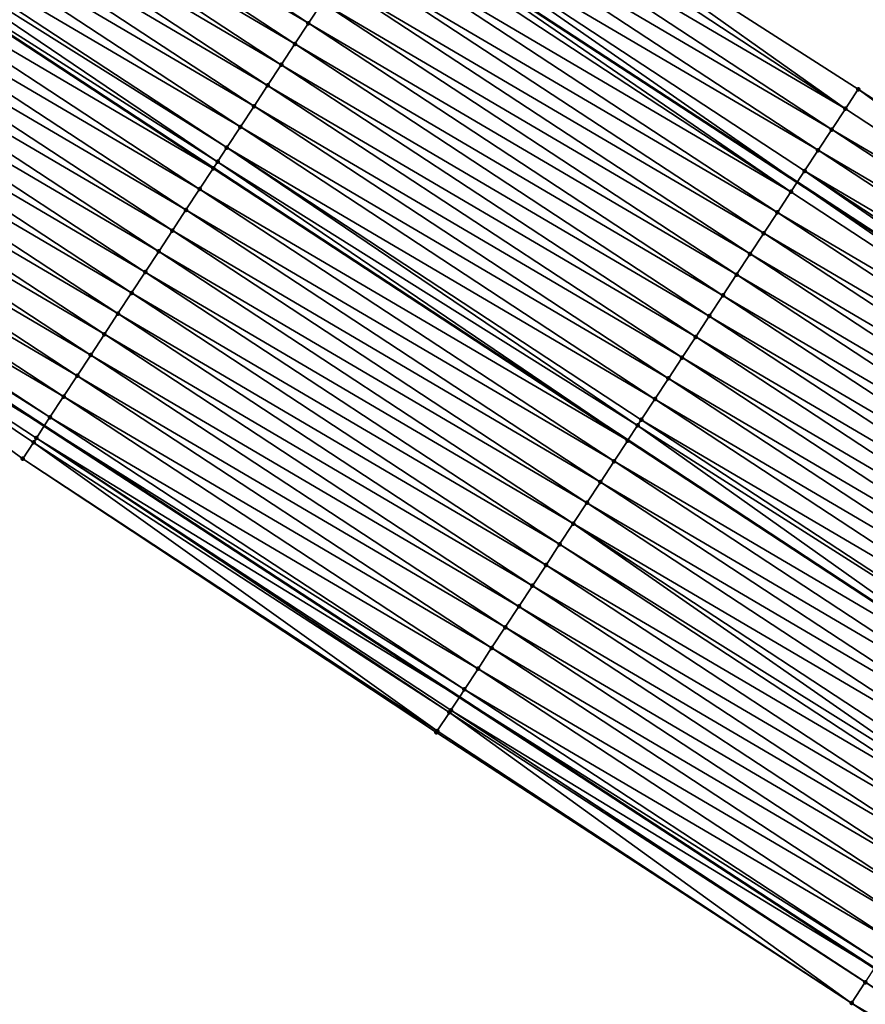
# Model space of a CAD drawing. Header units: feet. Extents: x 2017424 to 2024169, y 808042 to 818730.
# Tile 283 of 329: x 2022238 to 2022272, y 814578 to 814618. Entities that reach past the tile are written whole.
import ezdxf

# ---------------------------------------------------------------- set-up
doc = ezdxf.new("R2010")
doc.units = ezdxf.units.FT
doc.header["$MEASUREMENT"] = 0
for name, color, linetype, lineweight in [('EP_Travel Lane', 172, 'Continuous', 53), ('NB-Road Shots', 141, 'Continuous', 100), ('NB-Road X-Section', 40, 'Continuous', 13), ('STRIPING', 60, 'Continuous', 53)]:
    doc.layers.add(name, color=color, linetype=linetype, lineweight=lineweight)
doc.layers.add('I-77-MM15-17_NB-Surface-BORDER', color=7, linetype='Continuous')
doc.layers.add('I-77-MM15-17_NB-Surface-TIN', color=7, linetype='Continuous')

msp = doc.modelspace()

# ---------------------------------------------------------------- linework, layer by layer
at = {"layer": 'EP_Travel Lane'}
for points in [[(2021950.970670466, 814819.0318520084, 256.9334546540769), (2021967.732492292, 814808.1415448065, 257.5989318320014), (2021984.49761248, 814797.2278446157, 258.2768970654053), (2022001.242438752, 814786.3128627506, 258.9653765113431), (2022017.98713762, 814775.3979639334, 259.6582331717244), (2022034.73115065, 814764.4835121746, 260.374647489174), (2022051.475021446, 814753.5691531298, 261.0959491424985), (2022068.218888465, 814742.6547965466, 261.8173790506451), (2022084.962960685, 814731.7403062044, 262.5317610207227), (2022101.706705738, 814720.8260291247, 263.257380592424), (2022118.450970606, 814709.9114132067, 263.9651455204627), (2022135.195427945, 814698.9966718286, 264.6662974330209), (2022151.961600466, 814688.0564899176, 265.4188347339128), (2022168.693784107, 814677.128610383, 266.2087784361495), (2022185.426256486, 814666.2005422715, 266.9890579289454), (2022202.158210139, 814655.2728129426, 267.786702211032), (2022218.89143638, 814644.3442524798, 268.5417458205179), (2022235.625468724, 814633.4151655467, 269.2698030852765), (2022252.36064787, 814622.4853296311, 269.9594734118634), (2022269.095142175, 814611.5559409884, 270.6720673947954), (2022285.82938041, 814600.6267195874, 271.3932336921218), (2022302.562836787, 814589.6980088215, 272.1405745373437), (2022319.226621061, 814578.8345948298, 273.0149157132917), (2022335.973671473, 814567.9339997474, 273.8663470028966)], [(2021937.431189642, 814798.2192257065, 257.3584516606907), (2021954.191731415, 814787.329750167, 258.0685761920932), (2021970.924006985, 814776.4377776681, 258.7426778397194), (2021987.669697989, 814765.5221647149, 259.4003934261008), (2022004.414651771, 814754.6070323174, 260.0834322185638), (2022021.160327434, 814743.6914293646, 260.7416758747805), (2022037.905813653, 814732.7759498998, 261.4064249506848), (2022054.651611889, 814721.860267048, 262.0604581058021), (2022071.396989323, 814710.9448584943, 262.7289448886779), (2022088.143628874, 814700.0286272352, 263.3540781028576), (2022104.889447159, 814689.1129313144, 264.0074203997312), (2022121.634206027, 814678.1979259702, 264.6971567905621), (2022138.33184349, 814667.3023099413, 265.3966227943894), (2022155.066391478, 814656.3728587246, 266.1069986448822), (2022171.800732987, 814645.4435423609, 266.8242843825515), (2022188.53388766, 814634.5150011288, 267.5812997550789), (2022205.268720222, 814623.5853640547, 268.2821472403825), (2022222.004956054, 814612.654810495, 268.9360218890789), (2022238.742355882, 814601.7234967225, 269.5509273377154), (2022255.47831183, 814590.7931259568, 270.2141696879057), (2022272.211714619, 814579.8644226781, 270.9628800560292), (2022288.943159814, 814568.9369979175, 271.7771197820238), (2022305.784364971, 814557.9578870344, 272.5227920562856), (2022322.53496565, 814547.0549810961, 273.2661065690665)]]:
    msp.add_polyline3d(points, dxfattribs=at)
at = {"layer": 'I-77-MM15-17_NB-Surface-BORDER', "color": 3, "linetype": 'Continuous', "lineweight": -3}
for points in [[(2022237.623702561, 814636.4566592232, 269.2539980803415), (2022254.723397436, 814626.0837380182, 269.9729211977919), (2022271.550867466, 814615.2969280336, 270.7011064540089), (2022288.274791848, 814604.3542853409, 271.4573932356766), (2022305.072292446, 814593.52550189, 272.2418651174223), (2022321.534481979, 814582.4204880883, 273.1220040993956), (2022338.076286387, 814571.2010054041, 273.9641638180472)], [(2022305.39744151, 814557.3566199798, 272.5037921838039), (2022287.990766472, 814567.485467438, 271.7554009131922), (2022271.288677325, 814578.4548842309, 270.8995325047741), (2022254.547636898, 814589.3706090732, 270.130061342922), (2022237.875850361, 814600.3993979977, 269.4777966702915), (2022221.714087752, 814612.2103336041, 268.9114143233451)]]:
    msp.add_polyline3d(points, dxfattribs=at)
at = {"layer": 'I-77-MM15-17_NB-Surface-TIN', "color": 128, "linetype": 'Continuous', "lineweight": -3}
for points in [[(2022249.390653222, 814617.9609916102, 269.9254819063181), (2022232.682806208, 814628.9341899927, 269.2626827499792), (2022232.133939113, 814628.0982803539, 269.2595773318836)], [(2022249.390653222, 814617.9609916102, 269.9254819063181), (2022249.939364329, 814618.7970036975, 269.9338180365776), (2022232.682806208, 814628.9341899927, 269.2626827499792)], [(2022248.842086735, 814617.1248845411, 269.9122964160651), (2022232.133939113, 814628.0982803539, 269.2595773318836), (2022231.585355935, 814627.2621842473, 269.2469516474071)], [(2022248.842086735, 814617.1248845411, 269.9122964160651), (2022249.390653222, 814617.9609916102, 269.9254819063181), (2022232.133939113, 814628.0982803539, 269.2595773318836)], [(2022248.293668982, 814616.288679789, 269.8941236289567), (2022231.585355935, 814627.2621842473, 269.2469516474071), (2022231.03667841, 814626.4261501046, 269.2374895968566)], [(2022248.293668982, 814616.288679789, 269.8941236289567), (2022248.842086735, 814617.1248845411, 269.9122964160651), (2022231.585355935, 814627.2621842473, 269.2469516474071)], [(2022247.745194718, 814615.45251215, 269.8778456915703), (2022231.03667841, 814626.4261501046, 269.2374895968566), (2022230.487819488, 814625.5902350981, 269.234110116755)], [(2022247.745194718, 814615.45251215, 269.8778456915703), (2022248.293668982, 814616.288679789, 269.8941236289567), (2022231.03667841, 814626.4261501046, 269.2374895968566)], [(2022271.035881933, 814614.5125707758, 270.6974492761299), (2022254.723397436, 814626.0837380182, 269.9729211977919), (2022254.329917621, 814625.4845326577, 269.9715208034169)], [(2022271.035881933, 814614.5125707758, 270.6974492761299), (2022271.550867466, 814615.2969280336, 270.7011064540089), (2022254.723397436, 814626.0837380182, 269.9729211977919)], [(2022247.196494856, 814614.616492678, 269.869132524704), (2022230.487819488, 814625.5902350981, 269.234110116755), (2022229.938885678, 814624.7543692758, 269.2332417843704)], [(2022247.196494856, 814614.616492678, 269.869132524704), (2022247.745194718, 814615.45251215, 269.8778456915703), (2022230.487819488, 814625.5902350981, 269.234110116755)], [(2022271.035881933, 814614.5125707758, 270.6974492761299), (2022254.329917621, 814625.4845326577, 269.9715208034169), (2022253.781013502, 814624.6486473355, 269.9696567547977)], [(2022246.647732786, 814613.780514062, 269.8625052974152), (2022229.938885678, 814624.7543692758, 269.2332417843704), (2022229.389964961, 814623.9184948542, 269.2319344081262)], [(2022246.647732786, 814613.780514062, 269.8625052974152), (2022247.196494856, 814614.616492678, 269.869132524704), (2022229.938885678, 814624.7543692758, 269.2332417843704)], [(2022270.487078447, 814613.6766193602, 270.6922108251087), (2022253.781013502, 814624.6486473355, 269.9696567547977), (2022253.232130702, 814623.8127480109, 269.9670778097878)], [(2022270.487078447, 814613.6766193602, 270.6922108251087), (2022271.035881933, 814614.5125707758, 270.6974492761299), (2022253.781013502, 814624.6486473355, 269.9696567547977)], [(2022246.09913233, 814612.944429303, 269.8504588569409), (2022229.389964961, 814623.9184948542, 269.2319344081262), (2022229.165872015, 814623.57725497, 269.2313984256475)], [(2022246.09913233, 814612.944429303, 269.8504588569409), (2022246.647732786, 814613.780514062, 269.8625052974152), (2022229.389964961, 814623.9184948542, 269.2319344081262)], [(2022269.938269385, 814612.8406716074, 270.687159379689), (2022253.232130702, 814623.8127480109, 269.9670778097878), (2022252.683303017, 814622.976812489, 269.9626507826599)], [(2022269.938269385, 814612.8406716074, 270.687159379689), (2022270.487078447, 814613.6766193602, 270.6922108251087), (2022253.232130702, 814623.8127480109, 269.9670778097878)], [(2022245.727287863, 814612.3779406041, 269.8455900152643), (2022229.165872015, 814623.57725497, 269.2313984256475), (2022228.847626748, 814623.0919918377, 269.2206084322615)], [(2022245.727287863, 814612.3779406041, 269.8455900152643), (2022246.09913233, 814612.944429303, 269.8504588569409), (2022229.165872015, 814623.57725497, 269.2313984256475)], [(2022245.550564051, 814612.1083234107, 269.8373334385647), (2022228.841349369, 814623.0824200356, 269.2203955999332), (2022228.292830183, 814622.2462819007, 269.205624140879)], [(2022228.841349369, 814623.0824200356, 269.2203955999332), (2022245.556837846, 814612.1178949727, 269.8376265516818), (2022228.847626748, 814623.0919918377, 269.2206084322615)], [(2022245.550564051, 814612.1083234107, 269.8373334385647), (2022245.556837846, 814612.1178949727, 269.8376265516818), (2022228.841349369, 814623.0824200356, 269.2203955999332)], [(2022245.727287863, 814612.3779406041, 269.8455900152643), (2022228.847626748, 814623.0919918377, 269.2206084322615), (2022245.556837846, 814612.1178949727, 269.8376265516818)], [(2022252.683303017, 814622.976812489, 269.9626507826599), (2022252.36064787, 814622.4853296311, 269.9594734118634), (2022269.095142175, 814611.5559409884, 270.6720673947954)], [(2022269.389615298, 814612.004622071, 270.6769112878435), (2022252.683303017, 814622.976812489, 269.9626507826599), (2022269.095142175, 814611.5559409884, 270.6720673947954)], [(2022269.389615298, 814612.004622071, 270.6769112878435), (2022269.938269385, 814612.8406716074, 270.687159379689), (2022252.683303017, 814622.976812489, 269.9626507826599)], [(2022268.840924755, 814611.1685964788, 270.6678856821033), (2022252.36064787, 814622.4853296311, 269.9594734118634), (2022252.134504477, 814622.1408578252, 269.9572464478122)], [(2022268.840924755, 814611.1685964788, 270.6678856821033), (2022269.095142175, 814611.5559409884, 270.6720673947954), (2022252.36064787, 814622.4853296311, 269.9594734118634)], [(2022245.002258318, 814611.2720450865, 269.8154043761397), (2022228.292830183, 814622.2462819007, 269.205624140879), (2022227.744719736, 814621.4098753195, 269.177146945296)], [(2022245.002258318, 814611.2720450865, 269.8154043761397), (2022245.550564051, 814612.1083234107, 269.8373334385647), (2022228.292830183, 814622.2462819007, 269.205624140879)], [(2022268.840924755, 814611.1685964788, 270.6678856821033), (2022252.134504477, 814622.1408578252, 269.9572464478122), (2022251.585714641, 814621.3048974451, 269.951550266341)], [(2022244.45389448, 814610.4358049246, 269.7954237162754), (2022227.744719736, 814621.4098753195, 269.177146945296), (2022227.196428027, 814620.5735877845, 269.1547477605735)], [(2022244.45389448, 814610.4358049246, 269.7954237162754), (2022245.002258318, 814611.2720450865, 269.8154043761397), (2022227.744719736, 814621.4098753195, 269.177146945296)], [(2022268.292333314, 814610.3325057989, 270.6555369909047), (2022251.585714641, 814621.3048974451, 269.951550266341), (2022251.036990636, 814620.4688938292, 269.943646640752)], [(2022268.292333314, 814610.3325057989, 270.6555369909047), (2022268.840924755, 814611.1685964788, 270.6678856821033), (2022251.585714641, 814621.3048974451, 269.951550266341)], [(2022243.905596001, 814609.599521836, 269.7732514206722), (2022227.196428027, 814620.5735877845, 269.1547477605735), (2022226.648002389, 814619.73738821, 269.1368394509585)], [(2022243.905596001, 814609.599521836, 269.7732514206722), (2022244.45389448, 814610.4358049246, 269.7954237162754), (2022227.196428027, 814620.5735877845, 269.1547477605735)], [(2022267.743768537, 814609.4963976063, 270.642294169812), (2022251.036990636, 814620.4688938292, 269.943646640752), (2022250.488141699, 814619.6329722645, 269.9399322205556)], [(2022267.743768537, 814609.4963976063, 270.642294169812), (2022268.292333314, 814610.3325057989, 270.6555369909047), (2022251.036990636, 814620.4688938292, 269.943646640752)], [(2022243.357249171, 814608.763270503, 269.752700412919), (2022226.648002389, 814619.73738821, 269.1368394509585), (2022226.099561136, 814618.9011988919, 269.1194547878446)], [(2022243.357249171, 814608.763270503, 269.752700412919), (2022243.905596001, 814609.599521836, 269.7732514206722), (2022226.648002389, 814619.73738821, 269.1368394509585)], [(2022267.195102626, 814608.6603558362, 270.6324425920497), (2022250.488141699, 814619.6329722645, 269.9399322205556), (2022249.939364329, 814618.7970036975, 269.9338180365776)], [(2022267.195102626, 814608.6603558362, 270.6324425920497), (2022267.743768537, 814609.4963976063, 270.642294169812), (2022250.488141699, 814619.6329722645, 269.9399322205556)], [(2022242.808835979, 814607.927062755, 269.7343746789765), (2022226.099561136, 814618.9011988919, 269.1194547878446), (2022225.551065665, 814618.0650451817, 269.1038881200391)], [(2022242.808835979, 814607.927062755, 269.7343746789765), (2022243.357249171, 814608.763270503, 269.752700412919), (2022226.099561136, 814618.9011988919, 269.1194547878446)], [(2022266.646369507, 814607.8243582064, 270.6248446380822), (2022249.939364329, 814618.7970036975, 269.9338180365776), (2022249.390653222, 814617.9609916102, 269.9254819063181)], [(2022266.646369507, 814607.8243582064, 270.6248446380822), (2022267.195102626, 814608.6603558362, 270.6324425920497), (2022249.939364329, 814618.7970036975, 269.9338180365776)], [(2022242.260478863, 814607.0908181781, 269.7141686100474), (2022225.551065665, 814618.0650451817, 269.1038881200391), (2022225.002781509, 814617.2287526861, 269.0812356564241)], [(2022242.260478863, 814607.0908181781, 269.7141686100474), (2022242.808835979, 814607.927062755, 269.7343746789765), (2022225.551065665, 814618.0650451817, 269.1038881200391)], [(2022266.09774265, 814606.9882907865, 270.613683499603), (2022249.390653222, 814617.9609916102, 269.9254819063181), (2022248.842086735, 814617.1248845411, 269.9122964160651)], [(2022266.09774265, 814606.9882907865, 270.613683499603), (2022266.646369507, 814607.8243582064, 270.6248446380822), (2022249.390653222, 814617.9609916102, 269.9254819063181)], [(2022241.712231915, 814606.2545012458, 269.6902683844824), (2022225.002781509, 814617.2287526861, 269.0812356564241), (2022224.454792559, 814616.3922663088, 269.0486844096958)], [(2022241.712231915, 814606.2545012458, 269.6902683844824), (2022242.260478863, 814607.0908181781, 269.7141686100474), (2022225.002781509, 814617.2287526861, 269.0812356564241)], [(2022265.549405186, 814606.1520333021, 270.5928184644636), (2022248.842086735, 814617.1248845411, 269.9122964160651), (2022248.293668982, 814616.288679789, 269.8941236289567)], [(2022265.549405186, 814606.1520333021, 270.5928184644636), (2022266.09774265, 814606.9882907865, 270.613683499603), (2022248.842086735, 814617.1248845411, 269.9122964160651)], [(2022241.164169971, 814605.4180628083, 269.6601646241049), (2022224.454792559, 814616.3922663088, 269.0486844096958), (2022223.906685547, 814615.5558574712, 269.0200920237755)], [(2022241.164169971, 814605.4180628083, 269.6601646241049), (2022241.712231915, 814606.2545012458, 269.6902683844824), (2022224.454792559, 814616.3922663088, 269.0486844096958)], [(2022265.001173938, 814605.3157060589, 270.5683918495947), (2022248.293668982, 814616.288679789, 269.8941236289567), (2022247.745194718, 814615.45251215, 269.8778456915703)], [(2022265.001173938, 814605.3157060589, 270.5683918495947), (2022265.549405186, 814606.1520333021, 270.5928184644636), (2022248.293668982, 814616.288679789, 269.8941236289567)], [(2022240.616011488, 814604.5816877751, 269.6332980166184), (2022223.906685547, 814615.5558574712, 269.0200920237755), (2022223.35843269, 814614.7195444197, 268.9963900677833)], [(2022240.616011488, 814604.5816877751, 269.6332980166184), (2022241.164169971, 814605.4180628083, 269.6601646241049), (2022223.906685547, 814615.5558574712, 269.0200920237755)], [(2022264.452790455, 814604.4794787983, 270.5490699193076), (2022247.745194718, 814615.45251215, 269.8778456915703), (2022247.196494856, 814614.616492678, 269.869132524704)], [(2022264.452790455, 814604.4794787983, 270.5490699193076), (2022265.001173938, 814605.3157060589, 270.5683918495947), (2022247.745194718, 814615.45251215, 269.8778456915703)], [(2022287.740974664, 814603.5411813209, 271.4526037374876), (2022271.550867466, 814615.2969280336, 270.7011064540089), (2022271.035881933, 814614.5125707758, 270.6974492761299)], [(2022287.740974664, 814603.5411813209, 271.4526037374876), (2022288.274791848, 814604.3542853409, 271.4573932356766), (2022271.550867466, 814615.2969280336, 270.7011064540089)], [(2022240.067687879, 814603.745421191, 269.6119683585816), (2022223.35843269, 814614.7195444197, 268.9963900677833), (2022222.810061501, 814613.8833090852, 268.9766560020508)], [(2022240.067687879, 814603.745421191, 269.6119683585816), (2022240.616011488, 814604.5816877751, 269.6332980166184), (2022223.35843269, 814614.7195444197, 268.9963900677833)], [(2022263.904247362, 814603.6433563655, 270.5351000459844), (2022247.196494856, 814614.616492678, 269.869132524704), (2022246.647732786, 814613.780514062, 269.8625052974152)], [(2022263.904247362, 814603.6433563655, 270.5351000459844), (2022264.452790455, 814604.4794787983, 270.5490699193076), (2022247.196494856, 814614.616492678, 269.869132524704)], [(2022287.740974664, 814603.5411813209, 271.4526037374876), (2022271.035881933, 814614.5125707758, 270.6974492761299), (2022270.487078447, 814613.6766193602, 270.6922108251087)], [(2022239.519373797, 814602.9091483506, 269.5903192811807), (2022222.810061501, 814613.8833090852, 268.9766560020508), (2022222.261826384, 814613.0469843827, 268.9523591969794)], [(2022239.519373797, 814602.9091483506, 269.5903192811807), (2022240.067687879, 814603.745421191, 269.6119683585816), (2022222.810061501, 814613.8833090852, 268.9766560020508)], [(2022263.355649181, 814602.807270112, 270.5229773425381), (2022246.647732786, 814613.780514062, 269.8625052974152), (2022246.09913233, 814612.944429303, 269.8504588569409)], [(2022263.355649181, 814602.807270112, 270.5229773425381), (2022263.904247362, 814603.6433563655, 270.5351000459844), (2022246.647732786, 814613.780514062, 269.8625052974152)], [(2022287.1924623, 814602.7050387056, 271.4376034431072), (2022270.487078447, 814613.6766193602, 270.6922108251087), (2022269.938269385, 814612.8406716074, 270.687159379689)], [(2022287.1924623, 814602.7050387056, 271.4376034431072), (2022287.740974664, 814603.5411813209, 271.4526037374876), (2022270.487078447, 814613.6766193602, 270.6922108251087)], [(2022238.971097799, 814602.0728504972, 269.5673931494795), (2022222.261826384, 814613.0469843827, 268.9523591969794), (2022222.079111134, 814612.7681271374, 268.9422954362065)], [(2022238.971097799, 814602.0728504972, 269.5673931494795), (2022239.519373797, 814602.9091483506, 269.5903192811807), (2022222.261826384, 814613.0469843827, 268.9523591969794)], [(2022221.714087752, 814612.2103336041, 268.9114143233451), (2022238.742355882, 814601.7234967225, 269.5509273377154), (2022222.004956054, 814612.654810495, 268.9360218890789)], [(2022222.079111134, 814612.7681271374, 268.9422954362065), (2022222.004956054, 814612.654810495, 268.9360218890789), (2022238.742355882, 814601.7234967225, 269.5509273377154)], [(2022238.971097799, 814602.0728504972, 269.5673931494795), (2022222.079111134, 814612.7681271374, 268.9422954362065), (2022238.742355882, 814601.7234967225, 269.5509273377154)], [(2022262.657669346, 814601.7433352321, 270.5047099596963), (2022246.09913233, 814612.944429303, 269.8504588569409), (2022245.727287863, 814612.3779406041, 269.8455900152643)], [(2022262.657669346, 814601.7433352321, 270.5047099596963), (2022262.807098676, 814601.9711525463, 270.50925597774), (2022246.09913233, 814612.944429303, 269.8504588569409)], [(2022262.807098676, 814601.9711525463, 270.50925597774), (2022263.355649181, 814602.807270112, 270.5229773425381), (2022246.09913233, 814612.944429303, 269.8504588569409)], [(2022286.643896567, 814601.8689311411, 271.4243927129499), (2022269.938269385, 814612.8406716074, 270.687159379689), (2022269.389615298, 814612.004622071, 270.6769112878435)], [(2022286.643896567, 814601.8689311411, 271.4243927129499), (2022287.1924623, 814602.7050387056, 271.4376034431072), (2022269.938269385, 814612.8406716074, 270.687159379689)], [(2022238.42331404, 814601.2362293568, 269.5279613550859), (2022238.742355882, 814601.7234967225, 269.5509273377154), (2022221.714087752, 814612.2103336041, 268.9114143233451)], [(2022237.875850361, 814600.3993979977, 269.4777966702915), (2022238.308189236, 814601.0602473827, 269.5173085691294), (2022221.714087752, 814612.2103336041, 268.9114143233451)], [(2022238.308189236, 814601.0602473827, 269.5173085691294), (2022238.42331404, 814601.2362293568, 269.5279613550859), (2022221.714087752, 814612.2103336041, 268.9114143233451)], [(2022245.727287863, 814612.3779406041, 269.8455900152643), (2022245.556837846, 814612.1178949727, 269.8376265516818), (2022262.265074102, 814601.144438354, 270.4873332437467)], [(2022262.657669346, 814601.7433352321, 270.5047099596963), (2022245.727287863, 814612.3779406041, 269.8455900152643), (2022262.265074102, 814601.144438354, 270.4873332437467)], [(2022262.258801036, 814601.134868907, 270.48705559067), (2022245.550564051, 814612.1083234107, 269.8373334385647), (2022245.002258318, 814611.2720450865, 269.8154043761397)], [(2022245.550564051, 814612.1083234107, 269.8373334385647), (2022262.265074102, 814601.144438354, 270.4873332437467), (2022245.556837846, 814612.1178949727, 269.8376265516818)], [(2022262.258801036, 814601.134868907, 270.48705559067), (2022262.265074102, 814601.144438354, 270.4873332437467), (2022245.550564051, 814612.1083234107, 269.8373334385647)], [(2022269.389615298, 814612.004622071, 270.6769112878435), (2022269.095142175, 814611.5559409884, 270.6720673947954), (2022285.82938041, 814600.6267195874, 271.3932336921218)], [(2022286.095528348, 814601.0326938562, 271.4045589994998), (2022269.389615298, 814612.004622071, 270.6769112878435), (2022285.82938041, 814600.6267195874, 271.3932336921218)], [(2022286.095528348, 814601.0326938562, 271.4045589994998), (2022286.643896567, 814601.8689311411, 271.4243927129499), (2022269.389615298, 814612.004622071, 270.6769112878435)], [(2022285.547264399, 814600.1963880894, 271.3812289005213), (2022269.095142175, 814611.5559409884, 270.6720673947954), (2022268.840924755, 814611.1685964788, 270.6678856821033)], [(2022285.547264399, 814600.1963880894, 271.3812289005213), (2022285.82938041, 814600.6267195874, 271.3932336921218), (2022269.095142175, 814611.5559409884, 270.6720673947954)], [(2022261.710509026, 814600.29858157, 270.4646664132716), (2022245.002258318, 814611.2720450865, 269.8154043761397), (2022244.45389448, 814610.4358049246, 269.7954237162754)], [(2022261.710509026, 814600.29858157, 270.4646664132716), (2022262.258801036, 814601.134868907, 270.48705559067), (2022245.002258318, 814611.2720450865, 269.8154043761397)], [(2022285.547264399, 814600.1963880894, 271.3812289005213), (2022268.840924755, 814611.1685964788, 270.6678856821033), (2022268.292333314, 814610.3325057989, 270.6555369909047)], [(2022261.162155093, 814599.4623349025, 270.4443536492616), (2022244.45389448, 814610.4358049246, 269.7954237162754), (2022243.905596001, 814609.599521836, 269.7732514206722)], [(2022261.162155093, 814599.4623349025, 270.4443536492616), (2022261.710509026, 814600.29858157, 270.4646664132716), (2022244.45389448, 814610.4358049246, 269.7954237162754)], [(2022284.999131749, 814599.3599960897, 271.3534960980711), (2022268.292333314, 814610.3325057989, 270.6555369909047), (2022267.743768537, 814609.4963976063, 270.642294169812)], [(2022284.999131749, 814599.3599960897, 271.3534960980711), (2022285.547264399, 814600.1963880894, 271.3812289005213), (2022268.292333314, 814610.3325057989, 270.6555369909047)], [(2022260.613766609, 814598.6261109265, 270.4251994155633), (2022243.905596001, 814609.599521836, 269.7732514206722), (2022243.357249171, 814608.763270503, 269.752700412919)], [(2022260.613766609, 814598.6261109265, 270.4251994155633), (2022261.162155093, 814599.4623349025, 270.4443536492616), (2022243.905596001, 814609.599521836, 269.7732514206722)], [(2022284.450442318, 814598.5239697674, 271.3444332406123), (2022267.743768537, 814609.4963976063, 270.642294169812), (2022267.195102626, 814608.6603558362, 270.6324425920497)], [(2022284.450442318, 814598.5239697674, 271.3444332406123), (2022284.999131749, 814599.3599960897, 271.3534960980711), (2022267.743768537, 814609.4963976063, 270.642294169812)], [(2022260.065383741, 814597.7898832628, 270.4058569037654), (2022243.357249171, 814608.763270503, 269.752700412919), (2022242.808835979, 814607.927062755, 269.7343746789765)], [(2022260.065383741, 814597.7898832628, 270.4058569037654), (2022260.613766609, 814598.6261109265, 270.4251994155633), (2022243.357249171, 814608.763270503, 269.752700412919)], [(2022283.901692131, 814597.6879833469, 271.3374076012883), (2022267.195102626, 814608.6603558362, 270.6324425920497), (2022266.646369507, 814607.8243582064, 270.6248446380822)], [(2022283.901692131, 814597.6879833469, 271.3374076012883), (2022284.450442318, 814598.5239697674, 271.3444332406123), (2022267.195102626, 814608.6603558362, 270.6324425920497)], [(2022259.517048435, 814596.953624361, 270.3849195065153), (2022242.808835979, 814607.927062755, 269.7343746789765), (2022242.260478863, 814607.0908181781, 269.7141686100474)], [(2022259.517048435, 814596.953624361, 270.3849195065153), (2022260.065383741, 814597.7898832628, 270.4058569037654), (2022242.808835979, 814607.927062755, 269.7343746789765)], [(2022283.353038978, 814596.8519331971, 271.3271282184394), (2022266.646369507, 814607.8243582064, 270.6248446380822), (2022266.09774265, 814606.9882907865, 270.613683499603)], [(2022283.353038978, 814596.8519331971, 271.3271282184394), (2022283.901692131, 814597.6879833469, 271.3374076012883), (2022266.646369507, 814607.8243582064, 270.6248446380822)], [(2022258.968630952, 814596.1174194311, 270.3667376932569), (2022242.260478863, 814607.0908181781, 269.7141686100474), (2022241.712231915, 814606.2545012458, 269.6902683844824)], [(2022258.968630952, 814596.1174194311, 270.3667376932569), (2022259.517048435, 814596.953624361, 270.3849195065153), (2022242.260478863, 814607.0908181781, 269.7141686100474)], [(2022282.804381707, 814596.0158857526, 271.3169869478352), (2022266.09774265, 814606.9882907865, 270.613683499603), (2022265.549405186, 814606.1520333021, 270.5928184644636)], [(2022282.804381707, 814596.0158857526, 271.3169869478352), (2022283.353038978, 814596.8519331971, 271.3271282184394), (2022266.09774265, 814606.9882907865, 270.613683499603)], [(2022258.420350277, 814595.2811246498, 270.3439684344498), (2022241.712231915, 814606.2545012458, 269.6902683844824), (2022241.164169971, 814605.4180628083, 269.6601646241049)], [(2022258.420350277, 814595.2811246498, 270.3439684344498), (2022258.968630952, 814596.1174194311, 270.3667376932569), (2022241.712231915, 814606.2545012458, 269.6902683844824)], [(2022282.255828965, 814595.1797696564, 271.3033406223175), (2022265.549405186, 814606.1520333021, 270.5928184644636), (2022265.001173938, 814605.3157060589, 270.5683918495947)], [(2022282.255828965, 814595.1797696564, 271.3033406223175), (2022282.804381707, 814596.0158857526, 271.3169869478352), (2022265.549405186, 814606.1520333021, 270.5928184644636)], [(2022257.872107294, 814594.4448051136, 270.3199353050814), (2022241.164169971, 814605.4180628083, 269.6601646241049), (2022240.616011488, 814604.5816877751, 269.6332980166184)], [(2022257.872107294, 814594.4448051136, 270.3199353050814), (2022258.420350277, 814595.2811246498, 270.3439684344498), (2022241.164169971, 814605.4180628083, 269.6601646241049)], [(2022281.707401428, 814594.343571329, 271.2854959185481), (2022265.001173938, 814605.3157060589, 270.5683918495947), (2022264.452790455, 814604.4794787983, 270.5490699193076)], [(2022281.707401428, 814594.343571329, 271.2854959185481), (2022282.255828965, 814595.1797696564, 271.3033406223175), (2022265.001173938, 814605.3157060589, 270.5683918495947)], [(2022257.323873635, 814593.6084794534, 270.295589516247), (2022240.616011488, 814604.5816877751, 269.6332980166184), (2022240.067687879, 814603.745421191, 269.6119683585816)], [(2022257.323873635, 814593.6084794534, 270.295589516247), (2022257.872107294, 814594.4448051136, 270.3199353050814), (2022240.616011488, 814604.5816877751, 269.6332980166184)], [(2022281.15893002, 814593.5074018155, 271.2691223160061), (2022264.452790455, 814604.4794787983, 270.5490699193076), (2022263.904247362, 814603.6433563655, 270.5351000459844)], [(2022281.15893002, 814593.5074018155, 271.2691223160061), (2022281.707401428, 814594.343571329, 271.2854959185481), (2022264.452790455, 814604.4794787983, 270.5490699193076)], [(2022256.775521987, 814592.7722312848, 270.27520010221), (2022240.067687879, 814603.745421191, 269.6119683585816), (2022239.519373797, 814602.9091483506, 269.5903192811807)], [(2022256.775521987, 814592.7722312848, 270.27520010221), (2022257.323873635, 814593.6084794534, 270.295589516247), (2022240.067687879, 814603.745421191, 269.6119683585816)], [(2022280.610254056, 814592.6713666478, 271.2596078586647), (2022263.904247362, 814603.6433563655, 270.5351000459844), (2022263.355649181, 814602.807270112, 270.5229773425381)], [(2022280.610254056, 814592.6713666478, 271.2596078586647), (2022281.15893002, 814593.5074018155, 271.2691223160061), (2022263.904247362, 814603.6433563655, 270.5351000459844)], [(2022256.227176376, 814591.9359791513, 270.2546082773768), (2022239.519373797, 814602.9091483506, 269.5903192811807), (2022238.971097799, 814602.0728504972, 269.5673931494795)], [(2022256.227176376, 814591.9359791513, 270.2546082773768), (2022256.775521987, 814592.7722312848, 270.27520010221), (2022239.519373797, 814602.9091483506, 269.5903192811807)], [(2022280.061532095, 814591.8353616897, 271.2516357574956), (2022263.355649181, 814602.807270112, 270.5229773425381), (2022262.807098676, 814601.9711525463, 270.50925597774)], [(2022280.061532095, 814591.8353616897, 271.2516357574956), (2022280.610254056, 814592.6713666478, 271.2596078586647), (2022263.355649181, 814602.807270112, 270.5229773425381)], [(2022255.678977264, 814591.0996308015, 270.2291040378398), (2022238.971097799, 814602.0728504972, 269.5673931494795), (2022238.742355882, 814601.7234967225, 269.5509273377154)], [(2022255.678977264, 814591.0996308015, 270.2291040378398), (2022256.227176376, 814591.9359791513, 270.2546082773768), (2022238.971097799, 814602.0728504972, 269.5673931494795)], [(2022279.513011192, 814590.9992246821, 271.2369217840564), (2022262.807098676, 814601.9711525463, 270.50925597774), (2022262.657669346, 814601.7433352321, 270.5047099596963)], [(2022279.513011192, 814590.9992246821, 271.2369217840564), (2022280.061532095, 814591.8353616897, 271.2516357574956), (2022262.807098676, 814601.9711525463, 270.50925597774)], [(2022238.42331404, 814601.2362293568, 269.5279613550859), (2022255.47831183, 814590.7931259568, 270.2141696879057), (2022238.742355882, 814601.7234967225, 269.5509273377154)], [(2022255.678977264, 814591.0996308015, 270.2291040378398), (2022238.742355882, 814601.7234967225, 269.5509273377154), (2022255.47831183, 814590.7931259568, 270.2141696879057)], [(2022262.657669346, 814601.7433352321, 270.5047099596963), (2022262.265074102, 814601.144438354, 270.4873332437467), (2022278.970785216, 814590.172640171, 271.2217125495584)], [(2022279.513011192, 814590.9992246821, 271.2369217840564), (2022262.657669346, 814601.7433352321, 270.5047099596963), (2022278.970785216, 814590.172640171, 271.2217125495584)], [(2022254.583826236, 814589.4261149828, 270.1362748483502), (2022238.308189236, 814601.0602473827, 269.5173085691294), (2022237.875850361, 814600.3993979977, 269.4777966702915)], [(2022255.075013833, 814590.1769930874, 270.1823312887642), (2022238.42331404, 814601.2362293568, 269.5279613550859), (2022238.308189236, 814601.0602473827, 269.5173085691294)], [(2022254.583826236, 814589.4261149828, 270.1362748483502), (2022255.075013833, 814590.1769930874, 270.1823312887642), (2022238.308189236, 814601.0602473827, 269.5173085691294)], [(2022255.131233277, 814590.2629835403, 270.1883386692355), (2022255.47831183, 814590.7931259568, 270.2141696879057), (2022238.42331404, 814601.2362293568, 269.5279613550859)], [(2022255.075013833, 814590.1769930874, 270.1823312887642), (2022255.131233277, 814590.2629835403, 270.1883386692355), (2022238.42331404, 814601.2362293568, 269.5279613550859)], [(2022278.964510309, 814590.1630745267, 271.2215365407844), (2022262.258801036, 814601.134868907, 270.48705559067), (2022261.710509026, 814600.29858157, 270.4646664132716)], [(2022262.258801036, 814601.134868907, 270.48705559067), (2022278.970785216, 814590.172640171, 271.2217125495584), (2022262.265074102, 814601.144438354, 270.4873332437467)], [(2022278.964510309, 814590.1630745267, 271.2215365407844), (2022278.970785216, 814590.172640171, 271.2217125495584), (2022262.258801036, 814601.134868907, 270.48705559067)], [(2022254.547636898, 814589.3706090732, 270.130061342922), (2022254.583826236, 814589.4261149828, 270.1362748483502), (2022237.875850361, 814600.3993979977, 269.4777966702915)], [(2022278.415854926, 814589.3270258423, 271.2113319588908), (2022261.710509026, 814600.29858157, 270.4646664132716), (2022261.162155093, 814599.4623349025, 270.4443536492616)], [(2022278.415854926, 814589.3270258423, 271.2113319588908), (2022278.964510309, 814590.1630745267, 271.2215365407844), (2022261.710509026, 814600.29858157, 270.4646664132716)], [(2022277.867399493, 814588.4908458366, 271.1944226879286), (2022261.162155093, 814599.4623349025, 270.4443536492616), (2022260.613766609, 814598.6261109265, 270.4251994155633)], [(2022277.867399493, 814588.4908458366, 271.1944226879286), (2022278.415854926, 814589.3270258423, 271.2113319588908), (2022261.162155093, 814599.4623349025, 270.4443536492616)], [(2022277.318977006, 814587.6546441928, 271.1764086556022), (2022260.613766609, 814598.6261109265, 270.4251994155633), (2022260.065383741, 814597.7898832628, 270.4058569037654)], [(2022277.318977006, 814587.6546441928, 271.1764086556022), (2022277.867399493, 814588.4908458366, 271.1944226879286), (2022260.613766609, 814598.6261109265, 270.4251994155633)], [(2022276.472956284, 814586.3647809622, 271.15013208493), (2022260.065383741, 814597.7898832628, 270.4058569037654), (2022259.517048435, 814596.953624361, 270.3849195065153)], [(2022276.472956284, 814586.3647809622, 271.15013208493), (2022276.770553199, 814586.8184434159, 271.1584388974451), (2022260.065383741, 814597.7898832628, 270.4058569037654)], [(2022276.770553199, 814586.8184434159, 271.1584388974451), (2022277.318977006, 814587.6546441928, 271.1764086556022), (2022260.065383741, 814597.7898832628, 270.4058569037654)], [(2022276.22213212, 814585.9822408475, 271.1403776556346), (2022259.517048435, 814596.953624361, 270.3849195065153), (2022258.968630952, 814596.1174194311, 270.3667376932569)], [(2022276.22213212, 814585.9822408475, 271.1403776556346), (2022276.472956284, 814586.3647809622, 271.15013208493), (2022259.517048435, 814596.953624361, 270.3849195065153)], [(2022275.673878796, 814585.1459281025, 271.1166912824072), (2022258.968630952, 814596.1174194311, 270.3667376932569), (2022258.420350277, 814595.2811246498, 270.3439684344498)], [(2022275.673878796, 814585.1459281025, 271.1166912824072), (2022276.22213212, 814585.9822408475, 271.1403776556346), (2022258.968630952, 814596.1174194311, 270.3667376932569)], [(2022275.12566417, 814584.3095899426, 271.0917073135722), (2022258.420350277, 814595.2811246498, 270.3439684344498), (2022257.872107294, 814594.4448051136, 270.3199353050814)], [(2022275.12566417, 814584.3095899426, 271.0917073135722), (2022275.673878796, 814585.1459281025, 271.1166912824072), (2022258.420350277, 814595.2811246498, 270.3439684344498)], [(2022274.577538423, 814583.4731934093, 271.0637430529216), (2022257.872107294, 814594.4448051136, 270.3199353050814), (2022257.323873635, 814593.6084794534, 270.295589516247)], [(2022274.577538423, 814583.4731934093, 271.0637430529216), (2022275.12566417, 814584.3095899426, 271.0917073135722), (2022257.872107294, 814594.4448051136, 270.3199353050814)], [(2022274.029260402, 814582.6368968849, 271.0408848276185), (2022257.323873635, 814593.6084794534, 270.295589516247), (2022256.775521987, 814592.7722312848, 270.27520010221)], [(2022274.029260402, 814582.6368968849, 271.0408848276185), (2022274.577538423, 814583.4731934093, 271.0637430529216), (2022257.323873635, 814593.6084794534, 270.295589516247)], [(2022273.480967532, 814581.8006101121, 271.0185244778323), (2022256.775521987, 814592.7722312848, 270.27520010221), (2022256.227176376, 814591.9359791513, 270.2546082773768)], [(2022273.480967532, 814581.8006101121, 271.0185244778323), (2022274.029260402, 814582.6368968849, 271.0408848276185), (2022256.775521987, 814592.7722312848, 270.27520010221)], [(2022272.932694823, 814580.9643100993, 270.9954881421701), (2022256.227176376, 814591.9359791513, 270.2546082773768), (2022255.678977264, 814591.0996308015, 270.2291040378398)], [(2022272.932694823, 814580.9643100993, 270.9954881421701), (2022273.480967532, 814581.8006101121, 271.0185244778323), (2022256.227176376, 814591.9359791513, 270.2546082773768)], [(2022255.131233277, 814590.2629835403, 270.1883386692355), (2022272.211714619, 814579.8644226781, 270.9628800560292), (2022255.47831183, 814590.7931259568, 270.2141696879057)], [(2022272.384301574, 814580.1280892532, 270.9764937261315), (2022255.678977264, 814591.0996308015, 270.2291040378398), (2022255.47831183, 814590.7931259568, 270.2141696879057)], [(2022272.384301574, 814580.1280892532, 270.9764937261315), (2022255.47831183, 814590.7931259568, 270.2141696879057), (2022272.211714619, 814579.8644226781, 270.9628800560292)], [(2022272.384301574, 814580.1280892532, 270.9764937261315), (2022272.932694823, 814580.9643100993, 270.9954881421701), (2022255.678977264, 814591.0996308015, 270.2291040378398)], [(2022271.288677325, 814578.4548842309, 270.8995325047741), (2022255.075013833, 814590.1769930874, 270.1823312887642), (2022254.583826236, 814589.4261149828, 270.1362748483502)], [(2022271.836634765, 814579.2913913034, 270.9331404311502), (2022255.131233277, 814590.2629835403, 270.1883386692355), (2022255.075013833, 814590.1769930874, 270.1823312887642)], [(2022271.288677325, 814578.4548842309, 270.8995325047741), (2022271.836634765, 814579.2913913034, 270.9331404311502), (2022255.075013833, 814590.1769930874, 270.1823312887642)], [(2022271.840390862, 814579.2971395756, 270.9335900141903), (2022272.211714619, 814579.8644226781, 270.9628800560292), (2022255.131233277, 814590.2629835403, 270.1883386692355)], [(2022271.836634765, 814579.2913913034, 270.9331404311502), (2022271.840390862, 814579.2971395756, 270.9335900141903), (2022255.131233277, 814590.2629835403, 270.1883386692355)], [(2022271.288677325, 814578.4548842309, 270.8995325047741), (2022254.583826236, 814589.4261149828, 270.1362748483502), (2022254.547636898, 814589.3706090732, 270.130061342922)], [(2022288.539404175, 814568.321527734, 271.7661984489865), (2022271.836634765, 814579.2913913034, 270.9331404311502), (2022271.288677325, 814578.4548842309, 270.8995325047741)], [(2022288.539404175, 814568.321527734, 271.7661984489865), (2022271.840390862, 814579.2971395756, 270.9335900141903), (2022271.836634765, 814579.2913913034, 270.9331404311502)], [(2022287.990766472, 814567.485467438, 271.7554009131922), (2022288.539404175, 814568.321527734, 271.7661984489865), (2022271.288677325, 814578.4548842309, 270.8995325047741)]]:
    msp.add_3dface(points, dxfattribs=at)
at = {"layer": 'NB-Road Shots', "lineweight": 100}
for p in [(2022249.390653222, 814617.9609916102, 269.9254819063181), (2022248.842086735, 814617.1248845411, 269.9122964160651), (2022248.293668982, 814616.288679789, 269.8941236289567), (2022247.745194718, 814615.45251215, 269.8778456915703), (2022271.550867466, 814615.2969280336, 270.7011064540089), (2022247.196494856, 814614.616492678, 269.869132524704), (2022271.035881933, 814614.5125707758, 270.6974492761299), (2022246.647732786, 814613.780514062, 269.8625052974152), (2022270.487078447, 814613.6766193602, 270.6922108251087), (2022246.09913233, 814612.944429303, 269.8504588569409), (2022269.938269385, 814612.8406716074, 270.687159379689), (2022245.727287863, 814612.3779406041, 269.8455900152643), (2022245.550564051, 814612.1083234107, 269.8373334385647), (2022269.389615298, 814612.004622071, 270.6769112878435), (2022245.002258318, 814611.2720450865, 269.8154043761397), (2022268.840924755, 814611.1685964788, 270.6678856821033), (2022244.45389448, 814610.4358049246, 269.7954237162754), (2022268.292333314, 814610.3325057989, 270.6555369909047), (2022243.905596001, 814609.599521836, 269.7732514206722), (2022267.743768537, 814609.4963976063, 270.642294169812), (2022243.357249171, 814608.763270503, 269.752700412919), (2022267.195102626, 814608.6603558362, 270.6324425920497), (2022242.808835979, 814607.927062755, 269.7343746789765), (2022266.646369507, 814607.8243582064, 270.6248446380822), (2022242.260478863, 814607.0908181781, 269.7141686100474), (2022266.09774265, 814606.9882907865, 270.613683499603), (2022241.712231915, 814606.2545012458, 269.6902683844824), (2022265.549405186, 814606.1520333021, 270.5928184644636), (2022241.164169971, 814605.4180628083, 269.6601646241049), (2022265.001173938, 814605.3157060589, 270.5683918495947), (2022240.616011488, 814604.5816877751, 269.6332980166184), (2022264.452790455, 814604.4794787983, 270.5490699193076), (2022240.067687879, 814603.745421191, 269.6119683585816), (2022263.904247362, 814603.6433563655, 270.5351000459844), (2022239.519373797, 814602.9091483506, 269.5903192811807), (2022263.355649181, 814602.807270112, 270.5229773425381), (2022238.971097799, 814602.0728504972, 269.5673931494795), (2022262.807098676, 814601.9711525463, 270.50925597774), (2022262.657669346, 814601.7433352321, 270.5047099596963), (2022238.308189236, 814601.0602473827, 269.5173085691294), (2022238.42331404, 814601.2362293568, 269.5279613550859), (2022262.258801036, 814601.134868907, 270.48705559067), (2022237.875850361, 814600.3993979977, 269.4777966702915), (2022261.710509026, 814600.29858157, 270.4646664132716), (2022261.162155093, 814599.4623349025, 270.4443536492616), (2022260.613766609, 814598.6261109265, 270.4251994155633), (2022260.065383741, 814597.7898832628, 270.4058569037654), (2022259.517048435, 814596.953624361, 270.3849195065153), (2022258.968630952, 814596.1174194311, 270.3667376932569), (2022258.420350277, 814595.2811246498, 270.3439684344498), (2022257.872107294, 814594.4448051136, 270.3199353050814), (2022257.323873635, 814593.6084794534, 270.295589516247), (2022256.775521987, 814592.7722312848, 270.27520010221), (2022256.227176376, 814591.9359791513, 270.2546082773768), (2022255.678977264, 814591.0996308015, 270.2291040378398), (2022255.075013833, 814590.1769930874, 270.1823312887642), (2022255.131233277, 814590.2629835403, 270.1883386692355), (2022254.547636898, 814589.3706090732, 270.130061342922), (2022254.583826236, 814589.4261149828, 270.1362748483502), (2022271.836634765, 814579.2913913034, 270.9331404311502), (2022271.288677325, 814578.4548842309, 270.8995325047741)]:
    msp.add_point(p, dxfattribs=at)
at = {"layer": 'NB-Road X-Section', "extrusion": (0.8353173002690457, -0.548610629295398, 0.03565649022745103), "elevation": 1242321.453851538, "flags": 128}
msp.add_lwpolyline([(1791040.610858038, -44054.86411768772), (1791039.894008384, -44054.86551897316), (1791038.894008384, -44054.86738420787), (1791037.894008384, -44054.86996479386), (1791036.894008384, -44054.87439463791), (1791035.894008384, -44054.87980241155), (1791034.894008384, -44054.88550221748), (1791033.894008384, -44054.89341087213), (1791032.894008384, -44054.89712765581), (1791031.894008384, -44054.90324573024), (1791030.894008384, -44054.91158716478), (1791029.894008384, -44054.92478104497), (1791028.894008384, -44054.9429653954), (1791027.894008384, -44054.95925369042), (1791026.894008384, -44054.96797240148), (1791025.894008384, -44054.97460384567), (1791024.894008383, -44054.9866579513), (1791024.216381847, -44054.99152989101), (1791023.894008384, -44054.99979172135), (1791022.894008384, -44055.02173473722), (1791021.894008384, -44055.04172811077), (1791020.894008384, -44055.06391451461), (1791019.894008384, -44055.08447859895), (1791018.894008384, -44055.10281599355), (1791017.894008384, -44055.12303491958), (1791016.894008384, -44055.14695035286), (1791015.894008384, -44055.17707326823), (1791014.894008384, -44055.20395697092), (1791013.894008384, -44055.22530020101), (1791012.894008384, -44055.24696305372), (1791011.894008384, -44055.2699037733), (1791010.894008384, -44055.30936065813), (1791010.68371518, -44055.32002022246), (1791009.894008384, -44055.35955726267)], dxfattribs=at)
at = {"layer": 'NB-Road X-Section', "extrusion": (0.8353173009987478, -0.548610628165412, 0.03565649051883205), "elevation": 1242341.456247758, "flags": 128}
msp.add_lwpolyline([(1791040.830645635, -44054.84950083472), (1791039.892335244, -44054.85316033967), (1791038.892335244, -44054.85840212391), (1791037.892335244, -44054.86345678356), (1791036.892335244, -44054.87371139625), (1791035.892335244, -44054.88274274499), (1791034.892335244, -44054.89509929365), (1791033.892335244, -44054.90835054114), (1791032.892335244, -44054.91820838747), (1791031.892335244, -44054.92581117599), (1791030.892335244, -44054.93697941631), (1791029.892335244, -44054.95785772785), (1791028.892335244, -44054.98229988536), (1791027.892335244, -44055.00163411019), (1791026.892335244, -44055.01561287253), (1791025.892335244, -44055.02774328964), (1791024.892335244, -44055.04147338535), (1791024.619883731, -44055.04602229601), (1791023.892335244, -44055.06368789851), (1791022.892335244, -44055.08609132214), (1791021.892335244, -44055.10641701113), (1791020.892335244, -44055.12558343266), (1791019.892335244, -44055.1449382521), (1791018.892335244, -44055.1658889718), (1791017.892335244, -44055.18408235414), (1791016.892335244, -44055.20686610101), (1791015.892335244, -44055.23091452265), (1791014.892335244, -44055.25527580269), (1791013.892335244, -44055.2756781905), (1791012.892335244, -44055.29628311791), (1791011.892335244, -44055.32180358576), (1791010.892335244, -44055.36259489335), (1791010.789598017, -44055.36860609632), (1791009.892335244, -44055.41469184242), (1791009.826074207, -44055.42090930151)], dxfattribs=at)
at = {"layer": 'NB-Road X-Section', "extrusion": (0.8353173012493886, -0.5486106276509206, 0.0356564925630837), "elevation": 1242361.457174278, "flags": 128}
msp.add_lwpolyline([(1791040.864305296, -44054.80889399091), (1791039.89162914, -44054.81368653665), (1791038.89162914, -44054.82869637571), (1791037.89162914, -44054.84191551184), (1791036.89162914, -44054.86176184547), (1791035.891629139, -44054.88510678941), (1791034.891629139, -44054.91285723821), (1791033.891629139, -44054.92192586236), (1791032.891629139, -44054.92895597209), (1791031.891629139, -44054.93924189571), (1791030.89162914, -44054.94938961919), (1791029.891629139, -44054.96304462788), (1791028.89162914, -44054.98090068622), (1791027.89162914, -44054.99728470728), (1791026.891629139, -44055.00680521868), (1791025.89162914, -44055.01478239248), (1791024.89162914, -44055.02950572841), (1791023.89162914, -44055.04490076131), (1791022.89162914, -44055.05511183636), (1791021.891629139, -44055.07203186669), (1791020.891629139, -44055.09005736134), (1791019.891629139, -44055.10803855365), (1791019.349067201, -44055.11635065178), (1791018.89162914, -44055.12611128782), (1791017.891629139, -44055.14981273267), (1791016.89162914, -44055.17481259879), (1791015.89162914, -44055.20279465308), (1791014.891629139, -44055.22566742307), (1791013.891629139, -44055.24804200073), (1791012.89162914, -44055.27109299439), (1791011.89162914, -44055.29009949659), (1791010.898495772, -44055.33303050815), (1791010.89162914, -44055.33348037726), (1791009.891629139, -44055.36710968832)], dxfattribs=at)
at = {"layer": 'STRIPING'}
msp.add_polyline3d([(2021944.398523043, 814808.932801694, 257.1959514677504), (2021961.159329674, 814798.0431540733, 257.8968384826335), (2021977.907872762, 814787.1392797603, 258.5758899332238), (2021994.652468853, 814776.2224826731, 259.2413895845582), (2022011.397376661, 814765.3054823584, 259.8961807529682), (2022028.141195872, 814754.3891917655, 260.588368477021), (2022044.884495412, 814743.4732399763, 261.2984080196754), (2022061.628907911, 814732.5565625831, 261.9702146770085), (2022078.373141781, 814721.6400016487, 262.6481575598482), (2022095.116323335, 814710.7241267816, 263.3622505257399), (2022111.858849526, 814699.8086791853, 264.0988567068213), (2022128.602033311, 814688.8928028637, 264.8128730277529), (2022145.319231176, 814677.9508776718, 265.5433466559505), (2022162.023931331, 814666.9797434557, 266.3116255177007), (2022178.728127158, 814656.0089404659, 267.0968150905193), (2022195.433151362, 814645.0375934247, 267.854227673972), (2022212.139391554, 814634.0654477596, 268.5708659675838), (2022228.847626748, 814623.0919918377, 269.2206084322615), (2022245.556837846, 814612.1178949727, 269.8376265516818), (2022262.265074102, 814601.144438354, 270.4873332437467), (2022278.970785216, 814590.172640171, 271.2217125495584), (2022295.677437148, 814579.2002240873, 271.9245442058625), (2022312.44166627, 814568.2963744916, 272.7562897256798), (2022329.235377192, 814557.4646543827, 273.5597390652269)], dxfattribs=at)

doc.saveas('drawing.dxf')
